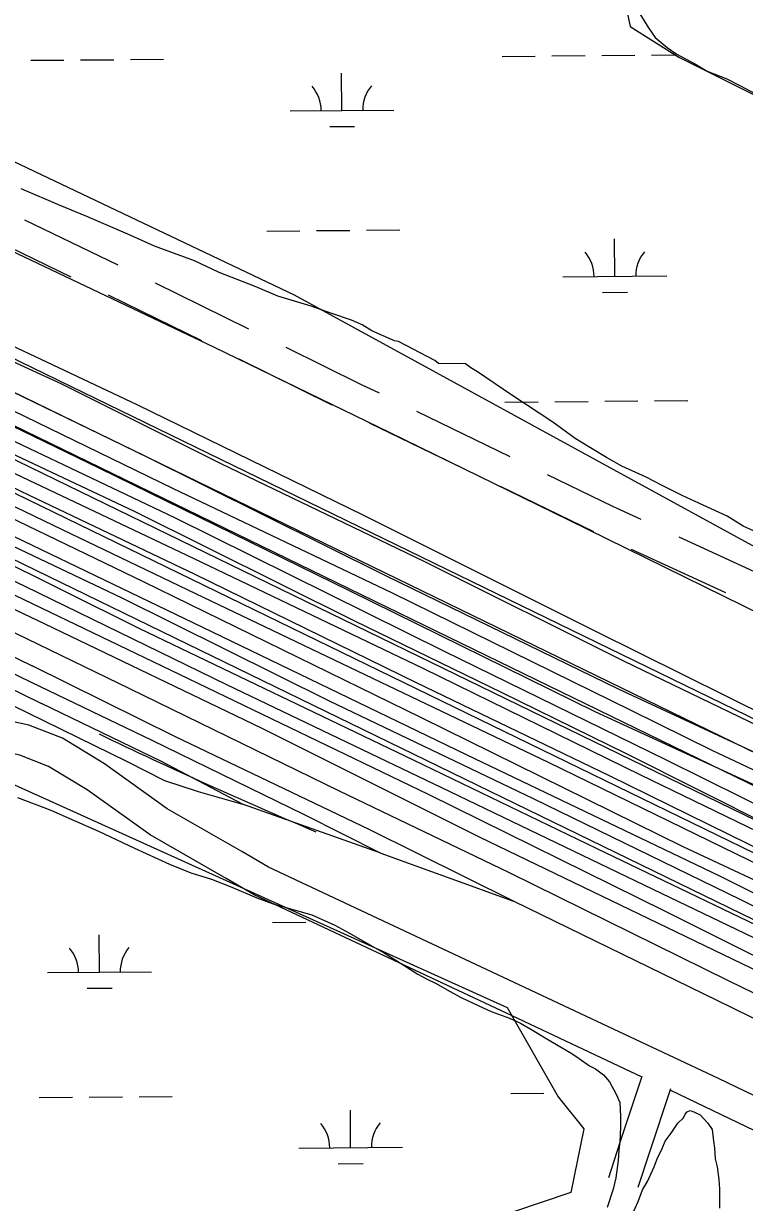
# Model space of a CAD drawing. Extents: x 3567028 to 3605064, y 510945 to 536587.
# Drawn here: x 3587897 to 3588591, y 528994 to 530129 of the extents above; entities that cross this region are included whole.
import ezdxf

# ---------------------------------------------------------------- set-up
doc = ezdxf.new("R2010")
doc.units = 0
for name, color, linetype in [('V-RAIL-TRAK', 7, 'Continuous'), ('V-ROAD-CNTR', 7, 'Continuous'), ('V-SITE-VEGE', 7, 'Continuous'), ('V-WETL-SWMP', 7, 'Continuous')]:
    doc.layers.add(name, color=color, linetype=linetype)

msp = doc.modelspace()

# ---------------------------------------------------------------- linework, layer by layer
at = {"layer": 'V-RAIL-TRAK'}
for points in [[(3585748.4, 530532.6), (3585757.1, 530527.9), (3585778.8, 530516.4), (3585800.6, 530505.2), (3585822.5, 530494.1), (3585844.4, 530483.2), (3585954.7, 530428.9), (3586065.2, 530374.7), (3586175.8, 530320.8), (3586286.5, 530267.1), (3586887.6, 529974.7), (3587361.1, 529744), (3587563.9, 529645.4), (3587766.6, 529546.6), (3587913.9, 529474.7)], [(3586900, 530000.2), (3587373.4, 529769.5), (3587576.3, 529670.9), (3587779, 529572.1), (3587904.8, 529510.7)], [(3586893.7, 529987.2), (3587367.1, 529756.5), (3587569.9, 529657.9), (3587772.7, 529559.1), (3587903.9, 529495.1)], [(3588665.1, 529531.9), (3588608.4, 529559.4), (3588421.1, 529651.2), (3588249.6, 529734.9), (3588080.3, 529817.2), (3587812, 529944.4)], [(3587791.9, 529863.1), (3588005.6, 529762.3), (3588224, 529655.8), (3588447.2, 529544.3), (3588700.1, 529418.8), (3588925.5, 529308.7), (3589053.5, 529253.9), (3589213.2, 529176.1), (3589281.6, 529142.3), (3589291.6, 529137.6), (3589301.4, 529132.6), (3589311.1, 529127.5), (3589320.8, 529122.2), (3589330.3, 529116.7), (3589339.7, 529111), (3589349, 529105.1), (3589358.2, 529099), (3589367.3, 529092.8), (3589376.2, 529086.4), (3589385, 529079.8), (3589495.9, 529008.6)], [(3589385, 529079.8), (3589268.1, 529132.8), (3589118.1, 529206.3), (3588976.3, 529271.8), (3588787.7, 529364.3), (3588650.1, 529430.5), (3588475.2, 529515), (3588282.4, 529611.1), (3588086.7, 529705.2), (3587932.6, 529782.2), (3587807.4, 529839.7)], [(3587799.9, 529816.1), (3588012.8, 529713.2), (3588245.7, 529597.3), (3588469, 529488.6), (3588620.4, 529418.6), (3588835.4, 529314.3), (3589010.3, 529229.8), (3589192.1, 529140.9), (3589377.3, 529049.9), (3589429.1, 529021.4), (3589462.2, 529000.3), (3589499.3, 528974.3), (3589601.2, 528908.3), (3589653.6, 528874.9)], [(3587826.4, 529785.4), (3588040, 529681.8), (3588251.6, 529581.1), (3588481.8, 529468), (3588559.2, 529429.8), (3588710.6, 529358.5), (3588902.8, 529266.6), (3589072.2, 529185), (3589255.3, 529094), (3589391.5, 529027.9), (3589499.3, 528974.3)], [(3589734.5, 528806.6), (3589614, 528884.9), (3589564.3, 528914.8), (3589511.4, 528951.7), (3589466.5, 528976.5), (3589343.5, 529036), (3589190.7, 529109.5), (3589028.9, 529189.5), (3588835.4, 529282.8), (3588658.4, 529369.5), (3588446.8, 529466.7), (3588211.1, 529582.7), (3587969.2, 529701), (3587821.9, 529772.2)], [(3589564.3, 528914.8), (3589459.2, 528964.8), (3589271.2, 529054.5), (3589090, 529140.5), (3588915.2, 529226.4), (3588702.9, 529327.2), (3588514.9, 529420.4), (3588302, 529524.7), (3588042.2, 529653.1), (3587808.5, 529764.2)], [(3587803.3, 529753.8), (3588003.2, 529659.6), (3588215.3, 529554), (3588356.3, 529485.6), (3588477.3, 529426.2), (3588616.2, 529356.5), (3588758, 529290.9), (3588887.9, 529227.1), (3589061.4, 529144), (3589249.4, 529052.2), (3589391.8, 528982.4), (3589496.2, 528931.7), (3589547.4, 528908.2), (3589572.3, 528895.7), (3589610.8, 528871), (3589642.5, 528850.7), (3589663.9, 528836.2), (3589772, 528765.2), (3589817.4, 528736.1)], [(3589642.5, 528850.7), (3589527.7, 528903), (3589381.8, 528972.9), (3589238, 529042.7), (3589086.6, 529115.4), (3588873, 529218.3), (3588716.8, 529296.1), (3588490.8, 529405.6), (3588281.4, 529508.4), (3588060.1, 529614.2), (3587863.1, 529707.6), (3587801.6, 529737.8)], [(3589893.5, 528670.7), (3589799.2, 528733.1), (3589737.2, 528771.6), (3589672.4, 528813.6), (3589626.9, 528838.5), (3589535.6, 528884), (3589401.5, 528948.6), (3589264, 529014.8), (3589100.8, 529094.8), (3588883.1, 529201.3), (3588652.2, 529310.9), (3588460.7, 529404.9), (3588274.8, 529494.5), (3588061.9, 529598.8), (3587902.1, 529674.6), (3587827.5, 529710.6)], [(3589977.8, 528600.2), (3589861.4, 528675.7), (3589814.6, 528704.7), (3589753.3, 528744.6), (3589714.6, 528765.8), (3589602.7, 528820.2), (3589440.9, 528899.5), (3589291.6, 528972.2), (3589091.8, 529068.5), (3588947.3, 529137.6), (3588719.2, 529249.2), (3588531.8, 529336.8), (3588279.6, 529460.9), (3588012.1, 529591.6), (3587798.4, 529694.5)], [(3587791.8, 529681.3), (3588077.4, 529543.9), (3588322.8, 529425.6), (3588566.8, 529308.7), (3588763.8, 529210.4), (3589045.2, 529076.6), (3589247.7, 528979.5), (3589457.2, 528876.7), (3589589.9, 528810.7), (3589721.9, 528746.1), (3589814.6, 528704.7)], [(3587834.7, 529689.4), (3587942.5, 529638), (3588062.1, 529580.6), (3588239.8, 529495.4), (3588401.6, 529418.1), (3588608.3, 529317.5), (3588814.2, 529215.5), (3589035.5, 529111), (3589187.6, 529037.6), (3589312.7, 528976.6), (3589494.5, 528889.1), (3589617.5, 528827.5), (3589704, 528787), (3589737.2, 528771.6)], [(3590056.6, 528532.7), (3589943, 528604.5), (3589894.1, 528636.4), (3589832.8, 528676.3), (3589798.3, 528694.6), (3589744.3, 528720.4), (3589611.6, 528785.7), (3589450.6, 528864.3), (3589241.1, 528964.3), (3589035.8, 529064.2), (3588912.1, 529127.2), (3588760.7, 529199.3), (3588587.3, 529285.8), (3588387.5, 529382.8), (3588191.1, 529476.9), (3587991.4, 529576), (3587833.1, 529651), (3587796.4, 529668.7)], [(3587790.5, 529654.8), (3588008.2, 529546.9), (3588271.6, 529420.5), (3588448.6, 529335.2), (3588650.5, 529238.2), (3588798.4, 529165.5), (3588999.5, 529067.8), (3589154.4, 528993.6), (3589323.8, 528914.1), (3589484.8, 528832), (3589626.5, 528763.7), (3589830.4, 528665.2), (3589894.1, 528636.4)], [(3590135.5, 528465.8), (3590062.4, 528508.8), (3590001.9, 528551.4), (3589969.4, 528569.7), (3589914.4, 528607.3), (3589781.7, 528671.9), (3589586, 528767.4), (3589347.6, 528884.9), (3589121.6, 528996.5), (3588872.7, 529114.2), (3588680.6, 529210.2), (3588502.9, 529295.5), (3588307.2, 529389.6), (3588092.2, 529492.5), (3587898, 529587.3), (3587795.7, 529635.8)], [(3587821.6, 529610.7), (3588046.3, 529502.7), (3588286.2, 529387.3), (3588513.6, 529275), (3588709.9, 529177.4), (3588888.1, 529087.2), (3589048.6, 529012.8), (3589230.4, 528924.7), (3589407.3, 528836.6), (3589652.8, 528721.1), (3589874, 528613.8), (3589969.4, 528569.7)], [(3590062.4, 528508.8), (3589925.4, 528572.1), (3589750.6, 528659.4), (3589537, 528760.9), (3589369, 528844.5), (3589201, 528926.1), (3589040.6, 529002.5), (3588842.3, 529101.6), (3588606.6, 529215.5), (3588336.3, 529345.6), (3588126.2, 529450.5), (3587916.7, 529551.2), (3587815.8, 529599)], [(3587822.2, 529574.4), (3587998.5, 529489.1), (3588200.3, 529390.7), (3588364.2, 529312.1), (3588575.6, 529207.8), (3588782.3, 529107.2), (3588964.8, 529018.3), (3589179.8, 528912.6), (3589379.5, 528816.3), (3589542.6, 528734.2), (3589710.7, 528655.4), (3589893.2, 528567.3), (3590031.4, 528499), (3590137.1, 528447.6), (3590182, 528423.4), (3590200.1, 528420.9)], [(3590276.8, 528355.4), (3590171.7, 528406.1), (3589969.9, 528505.2), (3589787.4, 528593.4), (3589576.6, 528695.5), (3589349.8, 528805.7), (3589164.6, 528895.3), (3589056.1, 528949.6), (3588951.7, 529000.3), (3588731.9, 529106.8), (3588563.9, 529189.1), (3588408.4, 529264.7), (3588368.3, 529284.5), (3588229.4, 529353.5), (3588042.7, 529442.5), (3587904.8, 529510.7)], [(3587903.9, 529495.1), (3588020, 529439.2), (3588166.6, 529367.9), (3588240.5, 529330.6), (3588368.3, 529284.5)], [(3587885, 529473.2), (3587996.2, 529418.8), (3588032.2, 529400.5), (3588064.8, 529389.9), (3588107.4, 529377.7)], [(3588240.5, 529330.6), (3588107.4, 529377.7), (3588029.3, 529418.7), (3587913.9, 529474.7)]]:
    msp.add_lwpolyline(points, dxfattribs=at)
at = {"layer": 'V-ROAD-CNTR'}
for p, q in [((3587897.3, 529940.1), (3587987.4, 529896.7)), ((3587851.9, 529928.7), (3587942, 529885.3)), ((3588023.4, 529879.3), (3588113.1, 529835.1)), ((3588103.7, 529806.3), (3588193.5, 529762.1)), ((3588274.8, 529755.9), (3588364.8, 529712.4)), ((3588229.4, 529744.6), (3588319.4, 529701)), ((3588355.4, 529683.6), (3588445.4, 529640)), ((3588527.4, 529635.1), (3588618.2, 529593.3)), ((3588481.7, 529623.1), (3588572.5, 529581.3))]:
    msp.add_line(p, q, dxfattribs=at)
for points in [[(3588106.6, 529332.1), (3588034.7, 529373.3), (3587974.5, 529416.6), (3587934, 529441.1), (3587901.6, 529453.8), (3587865.9, 529461.4), (3587799.4, 529489.1), (3587495.8, 529623.7), (3587121.4, 529804.9), (3586757.3, 529979.9), (3586560.5, 530074.3), (3586061.7, 530317.2), (3585832.5, 530429.7), (3585754.1, 530489.5), (3585709.2, 530529.7), (3585674.4, 530552.6), (3585640.3, 530564.7), (3585565.8, 530615.8), (3585463.1, 530667.1), (3585414.8, 530691), (3585400.4, 530697.3)], [(3589474.6, 529034.3), (3586903.2, 530285)], [(3589562.3, 528959.5), (3586890.6, 530258.9)], [(3589649.9, 528884.6), (3586878, 530232.8)], [(3589736.1, 528810.4), (3586865.4, 530206.7)], [(3589818.2, 528738.2), (3586852.8, 530180.6)], [(3589996.3, 528587.1), (3586827.5, 530128.4)], [(3588091.6, 529306.1), (3588018.5, 529348.1), (3587957.9, 529391.6), (3587920.6, 529414.1), (3587893, 529425), (3587856.9, 529432.6), (3587787.6, 529461.5), (3587483.1, 529596.5), (3587108.3, 529777.9), (3586803.6, 529924.3)], [(3587978, 529867.9), (3588009.6, 529852.6), (3588067.9, 529823.9)], [(3588149, 529817.4), (3588221.7, 529781.7), (3588238.8, 529773.4)], [(3588400.8, 529694.9), (3588463.6, 529664.5), (3588491, 529651.9)], [(3589135.7, 528785.2), (3589130.2, 528788.8), (3589059.3, 528851.7), (3589004.6, 528893.9), (3588965.5, 528924.1), (3588859.9, 528975.8), (3588668.5, 529064.2), (3588565.6, 529113.7), (3588374.4, 529203.6), (3588132.5, 529317.1), (3588106.6, 529332.1)], [(3588492.1, 529115.1), (3588361.6, 529176.5), (3588118.7, 529290.5), (3588091.6, 529306.1)], [(3588491.9, 529115.7), (3588470.8, 529052.1), (3588459.7, 529018.3)], [(3588519.6, 529103.8), (3588499.3, 529042.7), (3588488.1, 529008.9)], [(3589115.8, 528762.4), (3589112, 528764.9), (3589040.2, 528828.6), (3588986.2, 528870.1), (3588949.6, 528898.5), (3588847.1, 528948.7), (3588655.7, 529037.1), (3588552.7, 529086.6), (3588519.1, 529102.4)]]:
    msp.add_lwpolyline(points, dxfattribs=at)
msp.add_arc((3590136.9, 533980.3), 5026.5, 244.4526, 247.0623, dxfattribs=at)
at = {"layer": 'V-SITE-VEGE'}
for points in [[(3588489.8, 530138.1), (3588498.3, 530124.9), (3588504.8, 530115.4), (3588516.2, 530105.9), (3588525.6, 530099.3), (3588543.5, 530089.8), (3588554.8, 530083.2), (3588573.7, 530075.6), (3588586.9, 530069), (3588615.2, 530053.8)], [(3588406.1, 529745.4), (3588366.7, 529771.3), (3588333.8, 529793.6), (3588327.3, 529797.7), (3588322, 529801.3), (3588296.2, 529801.9), (3588292.4, 529804.8), (3588257.5, 529822.8), (3588253.7, 529823.7), (3588232, 529833.2), (3588222.6, 529838.9), (3588212.2, 529843.6), (3588192.4, 529850.3), (3588173.5, 529856.9), (3588141.4, 529866.4), (3588119.7, 529875.9), (3588084.8, 529889.2), (3588061.2, 529900.5), (3588022.5, 529914.8), (3587997, 529926.2), (3587957.4, 529943.2), (3587931.9, 529953.7), (3587894.2, 529969.8)], [(3588599.5, 529640.6), (3588589.5, 529645.3), (3588574.2, 529654.8), (3588543.1, 529668.9), (3588530.7, 529674.8), (3588510.7, 529684.8), (3588496, 529692.4), (3588472.5, 529703), (3588457.8, 529711.2), (3588442.5, 529720.7), (3588427.8, 529729.5), (3588406.1, 529745.4)], [(3587890.6, 529384.2), (3587922.9, 529371.9), (3587945.3, 529361.9), (3587968.8, 529351.8), (3588003.5, 529335.4), (3588037, 529320.1), (3588057.6, 529311.8), (3588077.6, 529305.4), (3588097, 529297.7), (3588121.1, 529287.7), (3588136.9, 529281.8), (3588159.3, 529275.3), (3588174, 529271.2), (3588196.3, 529261.2), (3588210.4, 529253.6), (3588232.2, 529241.2), (3588243.9, 529234.7), (3588262.1, 529223), (3588276.3, 529214.1), (3588285.1, 529209.4), (3588293.9, 529205.3), (3588306.8, 529197.7), (3588318, 529191.8), (3588335, 529183.6), (3588346.8, 529178.3), (3588364.4, 529171.8), (3588375, 529167.1), (3588385, 529161.2), (3588400.3, 529151.8), (3588424.4, 529137.7)], [(3588424.4, 529137.7), (3588431.5, 529132.9), (3588441.4, 529125.9), (3588447.3, 529122.9), (3588455, 529117.1), (3588460.8, 529110.6), (3588467.3, 529098.8), (3588470.8, 529090.6), (3588471.4, 529077.1), (3588471.4, 529067.1), (3588470.8, 529052.4), (3588469.6, 529044.7), (3588469, 529034.7), (3588466.7, 529018.3), (3588464.3, 529007.1), (3588458.4, 528989.5)], [(3588482.6, 528982.4), (3588488.4, 528995.3), (3588492.6, 529006.5), (3588497.3, 529014.7), (3588503.7, 529028.8), (3588506.7, 529036.5), (3588511.4, 529046.5), (3588514.3, 529053.5), (3588520.2, 529061.2), (3588526.7, 529070.6), (3588532, 529075.9), (3588533.7, 529079.4), (3588535.5, 529081.8), (3588538.4, 529082.9), (3588542, 529081.8), (3588547.9, 529078.8), (3588555.5, 529070.6), (3588559.6, 529064.7), (3588560.8, 529053.5), (3588562, 529047.1), (3588562.5, 529036.5), (3588564.3, 529028.8), (3588566.1, 529016.5), (3588566.6, 529007.7), (3588566.6, 528988.8)]]:
    msp.add_lwpolyline(points, dxfattribs=at)
at = {"layer": 'V-WETL-SWMP'}
for p, q in [((3587903.4, 530093.5), (3587935.4, 530093.7)), ((3587951.4, 530093.9), (3587983.4, 530094.1)), ((3587999.4, 530094.3), (3588031.4, 530094.5)), ((3588357.3, 530097.3), (3588389.3, 530097.6)), ((3588405.3, 530097.7), (3588437.3, 530098)), ((3588453.3, 530098.1), (3588485.3, 530098.4)), ((3588501.3, 530098.5), (3588524.3, 530098.7)), ((3588203.1, 530045.2), (3588202.8, 530081.2)), ((3588153.1, 530044.8), (3588253.1, 530045.7)), ((3588191.3, 530029.7), (3588215.3, 530029.9)), ((3588178.7, 529929.6), (3588210.7, 529929.9)), ((3588226.7, 529930), (3588258.7, 529930.3)), ((3588130.7, 529929.2), (3588162.7, 529929.5)), ((3588465.9, 529885.6), (3588465.6, 529921.6)), ((3588415.9, 529885.2), (3588515.9, 529886)), ((3588454, 529870.1), (3588478, 529870.3)), ((3588360.1, 529764.6), (3588392.1, 529764.9)), ((3588408.1, 529765), (3588440.1, 529765.3)), ((3588456.1, 529765.4), (3588488.1, 529765.7)), ((3588504.1, 529765.8), (3588536.1, 529766.1)), ((3588136.2, 529263.8), (3588168.2, 529264.1)), ((3587969.6, 529216), (3587969.3, 529252)), ((3587919.6, 529215.6), (3588019.6, 529216.4)), ((3587957.7, 529200.5), (3587981.7, 529200.7)), ((3587911.7, 529095.4), (3587943.7, 529095.7)), ((3587959.7, 529095.8), (3587991.7, 529096.1)), ((3588007.7, 529096.2), (3588039.7, 529096.5)), ((3588365.6, 529099.3), (3588397.6, 529099.5)), ((3588211.5, 529047.2), (3588211.2, 529083.2)), ((3588161.5, 529046.8), (3588261.5, 529047.6)), ((3588199.6, 529031.7), (3588223.6, 529031.9))]:
    msp.add_line(p, q, dxfattribs=at)
for points in [[(3588474.7, 530155.4), (3588480.5, 530126), (3588527.5, 530096.7), (3588609.8, 530055.5), (3588715.6, 530014.4), (3588774.3, 529949.8), (3588697.9, 529620.7), (3588668.6, 529603.1), (3588598, 529626.6), (3588157.4, 529867.5), (3587082.1, 530378.7)], [(3587421.1, 529637.3), (3587857.8, 529409.8), (3588362.1, 529182.2), (3588411.3, 529096.1), (3588435.9, 529065.4), (3588423.6, 529003.9), (3588368.2, 528985.4), (3588300.6, 528967), (3588226.8, 528967), (3588171.4, 528954.7), (3588146.8, 528930.1), (3588196, 528874.8), (3588282.1, 528788.7), (3588337.5, 528684.1), (3588288.3, 528585.7), (3588226.8, 528493.5), (3588140.7, 528376.6), (3588085.3, 528284.4)]]:
    msp.add_lwpolyline(points, dxfattribs=at)
for centre, start, end in [((3588147.9, 530045.3), 359.7115, 41.2552), ((3588258.4, 530046.2), 139.7115, 181.2552), ((3588410.7, 529885.6), 359.7115, 41.2552), ((3588521.2, 529886.5), 139.7115, 181.2552), ((3587914.3, 529216), 359.7115, 41.2552), ((3588024.8, 529216.9), 139.7115, 181.2552), ((3588156.2, 529047.2), 359.7115, 41.2552), ((3588266.7, 529048.2), 139.7115, 181.2552)]:
    msp.add_arc(centre, 35.2, start, end, dxfattribs=at)

doc.saveas('drawing.dxf')
